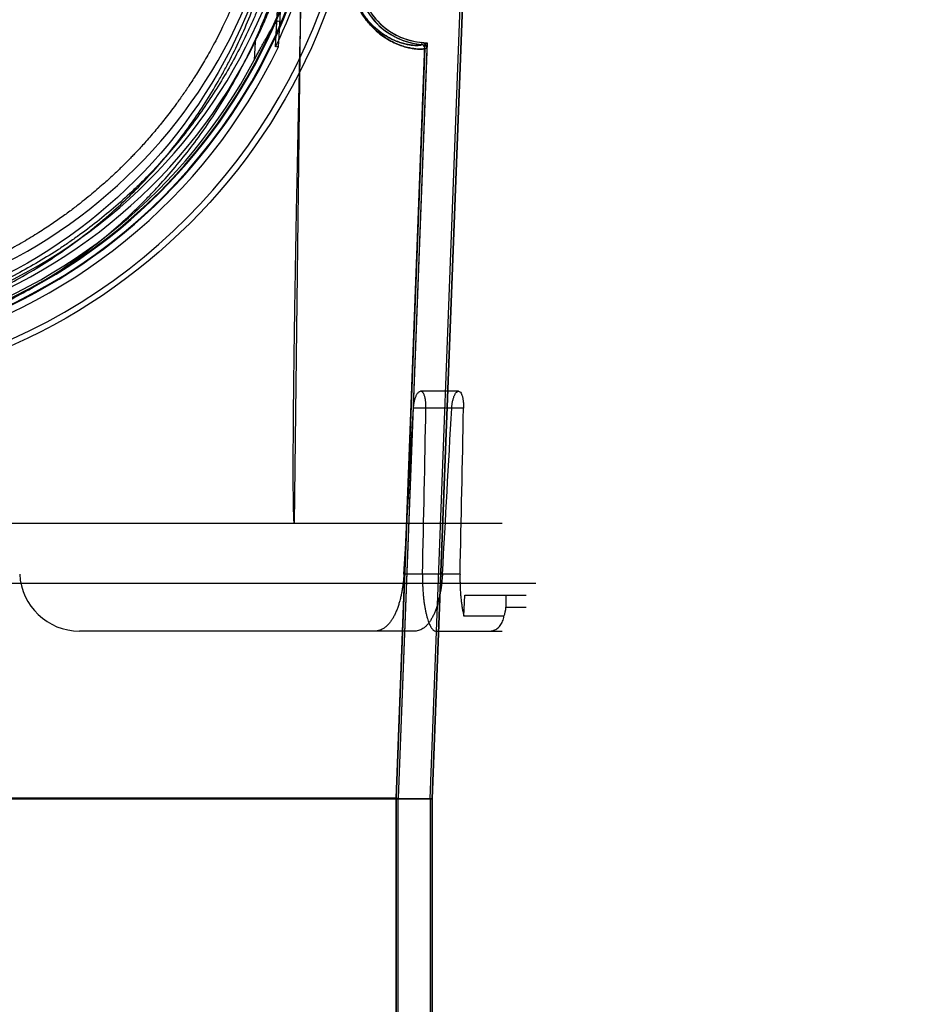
# Model space of a CAD drawing. Header units: millimetres. Extents: x 0 to 297, y 0 to 210.
# Tile 417 of 455: x 242.812 to 243.414, y 159.338 to 159.995. Entities that reach past the tile are written whole.
import ezdxf

# ---------------------------------------------------------------- set-up
doc = ezdxf.new("R2010")
doc.units = ezdxf.units.MM
doc.header["$LTSCALE"] = 16.335
doc.layers.get('0').update_dxf_attribs({"linetype": 'CONTINUOUS'})
for name, color, linetype in [('AXES_REF', 7, 'CONTINUOUS'), ('INTFCLR_1', 7, 'CONTINUOUS'), ('INTFCLR_144815', 7, 'CONTINUOUS'), ('INTFCLR_72935', 7, 'CONTINUOUS')]:
    doc.layers.add(name, color=color, linetype=linetype)

msp = doc.modelspace()

# ---------------------------------------------------------------- linework, layer by layer
at = {"color": 7, "linetype": 'Continuous'}
for radius in [7.75666, 7.756, 7.70633]:
    msp.add_circle((241.43024, 154.5393), radius, dxfattribs=at)
msp.add_arc((241.43024, 154.5393), 7.68, 278.277129, 261.722871, dxfattribs=at)
at = {"layer": 'AXES_REF', "color": 9, "linetype": 'Continuous'}
msp.add_arc((241.43024, 154.5393), 7.07561, 94.411812, 85.588188, dxfattribs=at)
at = {"layer": 'INTFCLR_1', "color": 6, "linetype": 'Continuous'}
for p, q in [((243.0863, 159.47531), (243.12782, 160.5621)), ((243.08771, 159.47529), (243.12923, 160.56203)), ((243.08283, 159.97614), (243.06371, 159.47575)), ((243.08423, 159.97608), (243.06512, 159.47572)), ((243.08283, 159.97614), (243.08283, 159.97623)), ((243.08771, 159.47529), (242.20522, 159.47529)), ((243.06371, 159.47575), (242.22922, 159.47575)), ((243.06371, 159.47575), (243.06371, 159.02121)), ((243.06371, 159.47573), (243.06512, 159.47573)), ((243.06512, 159.02121), (243.06512, 159.47573)), ((243.0863, 159.4753), (243.0863, 157.33929)), ((243.08771, 159.4753), (243.0863, 159.4753)), ((243.08771, 159.47529), (243.08771, 157.33929))]:
    msp.add_line(p, q, dxfattribs=at)
at = {"layer": 'INTFCLR_1', "color": 9, "linetype": 'Continuous'}
for p, q in [((243.08076, 159.98003), (243.08064, 159.97862)), ((243.08283, 159.97614), (243.08423, 159.97608))]:
    msp.add_line(p, q, dxfattribs=at)
msp.add_circle((242.64647, 160.1313), 0.344, dxfattribs=at)
at = {"layer": 'INTFCLR_1', "color": 6, "linetype": 'Continuous'}
for centre, radius, start, end in [((243.08477, 160.02603), 0.04758, 177.81203, 265.01982), ((243.08477, 160.02603), 0.04617, 177.81203, 265.01988), ((243.08043, 159.97623), 0.0024, 0, 85.01552), ((243.08043, 159.97623), 0.00381, 357.80946, 85.01552)]:
    msp.add_arc(centre, radius, start, end, dxfattribs=at)
at = {"layer": 'INTFCLR_1', "color": 9, "linetype": 'Continuous'}
for points, knots in [([(242.49729, 159.81409), (242.50767, 159.80903), (242.52906, 159.79991), (242.55693, 159.79126), (242.57554, 159.78703), (242.58429, 159.78534), (242.59016, 159.78429), (242.6063, 159.78172), (242.633, 159.77924), (242.65983, 159.77959), (242.67619, 159.78088), (242.68216, 159.78148), (242.69106, 159.78248), (242.71007, 159.78525), (242.73875, 159.79176), (242.76234, 159.79974), (242.77584, 159.80519), (242.78119, 159.80743), (242.79038, 159.81149), (242.80822, 159.82017), (242.83253, 159.83433), (242.85298, 159.84906), (242.86483, 159.85875), (242.86908, 159.86234), (242.87535, 159.86778), (242.88847, 159.87987), (242.90726, 159.89982), (242.9275, 159.9258), (242.9401, 159.94552), (242.94693, 159.95758), (242.94964, 159.96249), (242.95425, 159.97121), (242.96289, 159.9891), (242.97135, 160.01039), (242.97833, 160.03249), (242.98436, 160.05549), (242.98978, 160.08514), (242.99184, 160.1108), (242.99218, 160.12601), (242.99224, 160.13213), (242.99214, 160.14277), (242.99114, 160.16374), (242.98858, 160.18449), (242.98558, 160.20051), (242.9844, 160.20627), (242.98253, 160.21477), (242.97939, 160.22729), (242.97445, 160.2436), (242.96698, 160.2646), (242.95921, 160.28238), (242.95173, 160.2971), (242.94656, 160.30672), (242.93701, 160.32308), (242.92187, 160.34537), (242.90131, 160.37033), (242.88419, 160.3876), (242.87307, 160.39757), (242.86892, 160.40116), (242.86261, 160.40649), (242.84854, 160.41767), (242.82551, 160.43342), (242.80588, 160.4442), (242.79575, 160.44914)], [0, 0, 0, 0, 0.031606, 0.063541, 0.079757, 0.083844, 0.087932, 0.096091, 0.128599, 0.161199, 0.16941, 0.173526, 0.177634, 0.193938, 0.226105, 0.258014, 0.262001, 0.265973, 0.273871, 0.289503, 0.320291, 0.350775, 0.358393, 0.362204, 0.366006, 0.381117, 0.411045, 0.440926, 0.47118, 0.475013, 0.478858, 0.486558, 0.501998, 0.53324, 0.549182, 0.565432, 0.598332, 0.631573, 0.635773, 0.63998, 0.648349, 0.664897, 0.697432, 0.705494, 0.709518, 0.713525, 0.729332, 0.744851, 0.760155, 0.790361, 0.797875, 0.805379, 0.820265, 0.849707, 0.879054, 0.908684, 0.916183, 0.91995, 0.923718, 0.938799, 0.96913, 1, 1, 1, 1]), ([(243.03336, 160.02798), (243.03331, 160.02674), (243.03331, 160.0243), (243.03356, 160.02069), (243.03404, 160.01723), (243.03472, 160.01395), (243.03544, 160.01135), (243.03608, 160.00938), (243.03704, 160.00669), (243.03865, 160.00301), (243.04077, 159.99927), (243.04252, 159.99663), (243.04423, 159.9943), (243.04599, 159.99217), (243.04779, 159.99025), (243.05026, 159.9878), (243.05391, 159.98474), (243.05879, 159.98159), (243.06266, 159.97965), (243.06554, 159.97847), (243.06807, 159.97756), (243.07048, 159.97687), (243.07273, 159.97636), (243.07466, 159.976), (243.07677, 159.97573), (243.07928, 159.97556), (243.08125, 159.97562), (243.08243, 159.97582), (243.08282, 159.97603), (243.08283, 159.97614)], [0, 0, 0, 0, 0.046063, 0.090791, 0.134248, 0.175853, 0.215275, 0.234292, 0.252847, 0.321527, 0.383318, 0.412111, 0.43948, 0.490557, 0.51452, 0.537444, 0.619978, 0.690937, 0.752719, 0.780573, 0.806473, 0.85283, 0.873454, 0.892444, 0.925513, 0.952246, 0.986908, 0.995898, 1, 1, 1, 1]), ([(243.03361, 160.02603), (243.03361, 160.02549), (243.03364, 160.02381), (243.03383, 160.02102), (243.03429, 160.01771), (243.03494, 160.01458), (243.03562, 160.0121), (243.03622, 160.01021), (243.03714, 160.00764), (243.03867, 160.00413), (243.04068, 160.00056), (243.04235, 159.99804), (243.04397, 159.99582), (243.04565, 159.99379), (243.04736, 159.99196), (243.04971, 159.98962), (243.05318, 159.98671), (243.05782, 159.98371), (243.06149, 159.98187), (243.06423, 159.98075), (243.06663, 159.97989), (243.06892, 159.97923), (243.07106, 159.97876), (243.07288, 159.97842), (243.07489, 159.97817), (243.07728, 159.97802), (243.07914, 159.9781), (243.08027, 159.9783), (243.08063, 159.97851), (243.08064, 159.97862)], [0, 0, 0, 0, 0.021342, 0.067377, 0.112099, 0.154909, 0.195464, 0.215026, 0.234108, 0.304721, 0.368217, 0.397793, 0.425898, 0.478327, 0.502914, 0.52643, 0.611046, 0.683735, 0.746979, 0.77548, 0.801974, 0.849381, 0.870466, 0.889878, 0.923677, 0.950998, 0.986461, 0.995691, 1, 1, 1, 1])]:
    msp.add_open_spline(points, degree=3, knots=knots, dxfattribs=at)
at = {"layer": 'INTFCLR_144815', "color": 9, "linetype": 'Continuous'}
for p, q in [((242.99586, 159.6593), (243.00142, 160.10952)), ((242.98612, 159.99169), (242.98788, 160.02603)), ((242.96953, 159.98046), (242.9689, 159.96814)), ((243.10538, 159.7473), (243.07993, 159.7473)), ((243.10866, 159.73593), (243.07522, 159.73593)), ((243.10631, 159.62521), (243.06886, 159.62521)), ((243.13686, 159.6033), (243.15047, 159.6033)), ((243.07619, 159.5873), (243.0494, 159.5873)), ((243.08994, 159.5873), (243.13447, 159.5873))]:
    msp.add_line(p, q, dxfattribs=at)
at = {"layer": 'INTFCLR_144815', "color": 6, "linetype": 'Continuous'}
for p, q in [((242.98322, 159.97713), (242.9857, 160.02565)), ((242.98508, 159.97712), (242.98613, 159.99171)), ((242.98508, 159.97712), (242.98384, 159.97713)), ((242.15859, 159.6593), (243.13434, 159.6593)), ((242.13598, 159.6193), (243.15696, 159.6193)), ((243.10894, 159.59715), (243.10945, 159.6113)), ((243.10945, 159.6113), (243.15047, 159.6113)), ((243.13686, 159.6113), (243.13686, 159.6033)), ((243.13559, 159.59715), (243.10894, 159.59715)), ((243.0494, 159.5873), (242.85242, 159.5873))]:
    msp.add_line(p, q, dxfattribs=at)
at = {"layer": 'INTFCLR_144815', "color": 9, "linetype": 'Continuous'}
msp.add_circle((242.64647, 160.1393), 0.39562, dxfattribs=at)
for centre, radius, start, end in [((242.64647, 160.13923), 0.39162, 179.98979, 0.01021), ((242.64647, 160.13948), 0.37099, 180.02823, 359.97177), ((242.64647, 160.13926), 0.37044, 179.99334, 0.00666), ((242.64647, 160.13941), 0.36699, 180.01764, 359.98236), ((242.64647, 160.13919), 0.36644, 179.98235, 0.01765)]:
    msp.add_arc(centre, radius, start, end, dxfattribs=at)
at = {"layer": 'INTFCLR_144815', "color": 6, "linetype": 'Continuous'}
for centre, radius, start, end in [((242.64647, 160.1393), 0.356, 180.05101, 359.94899), ((242.64647, 160.1393), 0.344, 180, 360), ((242.64647, 160.1393), 0.37377, 334.28664, 348.71221), ((242.64647, 160.1393), 0.36, 287.00631, 333.81868), ((242.64647, 160.1393), 0.37544, 283.75857, 334.40832), ((242.64647, 160.1393), 0.36505, 286.76425, 332.03934), ((242.85242, 159.6273), 0.04, 183, 270), ((243.12123, 159.60331), 0.01563, 336.8007, 359.97419)]:
    msp.add_arc(centre, radius, start, end, dxfattribs=at)
for centre, major_axis, start_param, end_param in [((242.64647, 175.7006), (0, 19.37135), -2.549643, -2.539476), ((242.64647, 165.54243), (0, 12.60267), -2.059545, -2.04962), ((242.64647, 176.24975), (0, 20.19549), -2.537787, -2.528198), ((242.64647, 166.09157), (0, 13.42681), -2.073277, -2.063892)]:
    msp.add_ellipse(centre, major_axis=major_axis, ratio=0.039078, start_param=start_param, end_param=end_param, dxfattribs=at)
for points, knots in [([(242.98232, 160.1393), (242.98232, 160.13439), (242.9821, 160.12456), (242.98113, 160.10982), (242.97951, 160.09507), (242.97724, 160.08026), (242.97426, 160.06536), (242.97056, 160.05033), (242.96607, 160.03517), (242.96076, 160.01989), (242.95472, 160.00489), (242.94831, 159.99094), (242.94201, 159.97865), (242.93612, 159.96817), (242.93067, 159.95918), (242.92565, 159.95142), (242.92104, 159.94468), (242.91684, 159.93881), (242.91301, 159.9337), (242.90954, 159.92923), (242.90638, 159.92528), (242.90328, 159.92152), (242.90009, 159.91777), (242.89686, 159.91408), (242.89382, 159.9107), (242.8911, 159.90776), (242.88867, 159.9052), (242.88651, 159.90295), (242.88448, 159.90088), (242.88242, 159.89882), (242.88015, 159.89659), (242.87762, 159.89414), (242.87477, 159.89145), (242.87156, 159.8885), (242.86795, 159.88526), (242.86388, 159.88172), (242.85928, 159.87785), (242.85407, 159.87364), (242.84817, 159.86907), (242.84145, 159.86411), (242.83374, 159.85873), (242.82485, 159.85292), (242.81459, 159.84668), (242.80263, 159.84003), (242.78888, 159.83313), (242.77378, 159.82646), (242.75802, 159.82044), (242.74215, 159.81527), (242.72624, 159.81094), (242.7103, 159.80744), (242.69432, 159.80473), (242.67834, 159.80281), (242.66239, 159.80167), (242.65176, 159.80142), (242.64647, 159.80142)], [0, 0, 0, 0, 0.027843, 0.055729, 0.0837, 0.111979, 0.140633, 0.169847, 0.199686, 0.230233, 0.261559, 0.291326, 0.317258, 0.339821, 0.35948, 0.37686, 0.392208, 0.405789, 0.417775, 0.428414, 0.437851, 0.446463, 0.456046, 0.465752, 0.474299, 0.481796, 0.488459, 0.494325, 0.499472, 0.504892, 0.510881, 0.517494, 0.524864, 0.533084, 0.542211, 0.552379, 0.563667, 0.576283, 0.590323, 0.605983, 0.623666, 0.643617, 0.666177, 0.691756, 0.721164, 0.753357, 0.785315, 0.816822, 0.847918, 0.878785, 0.909337, 0.939773, 0.969957, 1, 1, 1, 1]), ([(242.96953, 159.98046), (242.97009, 159.98159), (242.97113, 159.98374), (242.97257, 159.98681), (242.97384, 159.98956), (242.97497, 159.99207), (242.97607, 159.99455), (242.97714, 159.99704), (242.97817, 159.99949), (242.97909, 160.0017), (242.97988, 160.00366), (242.98061, 160.00549), (242.98134, 160.00734), (242.98212, 160.00936), (242.98296, 160.01159), (242.98381, 160.01389), (242.9846, 160.0161), (242.98529, 160.01806), (242.98588, 160.01977), (242.98636, 160.02121), (242.98683, 160.02251), (242.9871, 160.02386), (242.98872, 160.02617), (242.98788, 160.02603)], [0, 0, 0, 0, 0.076859, 0.145573, 0.20684, 0.261666, 0.31377, 0.372099, 0.427255, 0.475615, 0.518212, 0.556115, 0.595843, 0.639658, 0.688159, 0.741064, 0.789539, 0.831449, 0.867797, 0.899199, 0.925837, 0.947979, 1, 1, 1, 1]), ([(243.00039, 160.02156), (243.00013, 160.011), (242.99964, 159.99082), (242.99897, 159.96188), (242.99839, 159.93551), (242.99788, 159.91145), (242.99743, 159.88947), (242.99704, 159.86937), (242.99669, 159.85099), (242.9964, 159.83415), (242.99613, 159.81873), (242.99591, 159.8046), (242.99571, 159.79163), (242.99554, 159.77973), (242.99539, 159.7688), (242.99527, 159.75876), (242.99516, 159.74953), (242.99507, 159.74105), (242.995, 159.73325), (242.99494, 159.72607), (242.99489, 159.71947), (242.99486, 159.71339), (242.99483, 159.70779), (242.99481, 159.70264), (242.99481, 159.6979), (242.9948, 159.69354), (242.99481, 159.68952), (242.99482, 159.68582), (242.99484, 159.68242), (242.99486, 159.67929), (242.99489, 159.67642), (242.99493, 159.67377), (242.99497, 159.67135), (242.99501, 159.66913), (242.99506, 159.66709), (242.99511, 159.66523), (242.99518, 159.66353), (242.99525, 159.66199), (242.99533, 159.6606), (242.99539, 159.65972), (242.99543, 159.6593)], [0, 0, 0, 0, 0.087498, 0.167107, 0.239667, 0.305894, 0.366396, 0.421709, 0.472313, 0.518644, 0.561091, 0.600003, 0.635705, 0.668468, 0.698555, 0.7262, 0.75161, 0.774965, 0.796442, 0.816204, 0.83439, 0.851126, 0.866531, 0.880711, 0.893764, 0.905782, 0.916846, 0.92703, 0.936401, 0.94502, 0.952942, 0.96022, 0.966898, 0.973022, 0.978629, 0.983757, 0.988433, 0.992684, 0.996533, 1, 1, 1, 1]), ([(242.9689, 159.96814), (242.96941, 159.9691), (242.97041, 159.97098), (242.97189, 159.97374), (242.97332, 159.97637), (242.97466, 159.97882), (242.9759, 159.98106), (242.97704, 159.98308), (242.97807, 159.98488), (242.97899, 159.98644), (242.97981, 159.9878), (242.98054, 159.98897), (242.98133, 159.99021), (242.98216, 159.99143), (242.98308, 159.9927), (242.98394, 159.9936), (242.98482, 159.99467), (242.98664, 159.99388), (242.98618, 159.99245), (242.98612, 159.99169)], [0, 0, 0, 0, 0.09453, 0.186513, 0.274046, 0.355689, 0.430536, 0.498105, 0.558231, 0.611061, 0.657076, 0.696921, 0.731245, 0.785849, 0.825922, 0.866926, 0.899029, 0.933244, 1, 1, 1, 1]), ([(243.07522, 159.73593), (243.07524, 159.73633), (243.07531, 159.73714), (243.07544, 159.73833), (243.07562, 159.7395), (243.07585, 159.74063), (243.07611, 159.7417), (243.07641, 159.74272), (243.07675, 159.74367), (243.07711, 159.74452), (243.0775, 159.74527), (243.07799, 159.74604), (243.07868, 159.74686), (243.07948, 159.7473), (243.07993, 159.7473)], [0, 0, 0, 0, 0.094333, 0.186969, 0.278449, 0.367421, 0.453162, 0.535157, 0.612862, 0.685186, 0.750546, 0.809328, 0.894703, 1, 1, 1, 1]), ([(243.08357, 159.73593), (243.08358, 159.73635), (243.08358, 159.73719), (243.08355, 159.73843), (243.08347, 159.73963), (243.08335, 159.74079), (243.08318, 159.7419), (243.08298, 159.74293), (243.08274, 159.74387), (243.08246, 159.74473), (243.08215, 159.74548), (243.08171, 159.74627), (243.0811, 159.74702), (243.0804, 159.7473), (243.08009, 159.7473)], [0, 0, 0, 0, 0.100465, 0.199367, 0.295807, 0.38867, 0.477251, 0.560814, 0.63857, 0.710087, 0.774495, 0.831939, 0.925614, 1, 1, 1, 1]), ([(243.10077, 159.73593), (243.10079, 159.73634), (243.10085, 159.73715), (243.10099, 159.73836), (243.10116, 159.73953), (243.10138, 159.74067), (243.10163, 159.74175), (243.10192, 159.74277), (243.10224, 159.74371), (243.10259, 159.74457), (243.10296, 159.74531), (243.10342, 159.74606), (243.10405, 159.74686), (243.1048, 159.7473), (243.10524, 159.7473)], [0, 0, 0, 0, 0.0962, 0.190631, 0.283722, 0.374118, 0.461022, 0.54387, 0.622044, 0.694481, 0.759635, 0.816851, 0.898173, 1, 1, 1, 1]), ([(243.10538, 159.7473), (243.10568, 159.7473), (243.10635, 159.74702), (243.10708, 159.74605), (243.10756, 159.74496), (243.10789, 159.74387), (243.10811, 159.74292), (243.1083, 159.74189), (243.10845, 159.74079), (243.10857, 159.73963), (243.10864, 159.73842), (243.10867, 159.73718), (243.10867, 159.73635), (243.10866, 159.73593)], [0, 0, 0, 0, 0.071007, 0.162974, 0.284549, 0.356475, 0.434855, 0.519186, 0.608646, 0.702407, 0.799593, 0.899076, 1, 1, 1, 1]), ([(243.06886, 159.62521), (243.0688, 159.62419), (243.06865, 159.62216), (243.06833, 159.61913), (243.06793, 159.61615), (243.06743, 159.61323), (243.06684, 159.61038), (243.06617, 159.60762), (243.0654, 159.60497), (243.06454, 159.60245), (243.06359, 159.60006), (243.06254, 159.59782), (243.06141, 159.59576), (243.06019, 159.59388), (243.05888, 159.59221), (243.05749, 159.59075), (243.05601, 159.58952), (243.05445, 159.58854), (243.05282, 159.58783), (243.05113, 159.58739), (243.04998, 159.5873), (243.0494, 159.5873)], [0, 0, 0, 0, 0.06661, 0.132711, 0.19824, 0.262977, 0.326101, 0.387982, 0.44796, 0.505979, 0.562102, 0.615508, 0.666833, 0.71539, 0.761566, 0.805358, 0.846867, 0.886652, 0.924856, 0.962476, 1, 1, 1, 1]), ([(243.09456, 159.62521), (243.0945, 159.62417), (243.09435, 159.6221), (243.09404, 159.61903), (243.09365, 159.61601), (243.09316, 159.61306), (243.0926, 159.6102), (243.09194, 159.60743), (243.0912, 159.60477), (243.09038, 159.60226), (243.08949, 159.59991), (243.0885, 159.5977), (243.08743, 159.59565), (243.08628, 159.59379), (243.08505, 159.59214), (243.08374, 159.59069), (243.08235, 159.58948), (243.08088, 159.58851), (243.07936, 159.58781), (243.07779, 159.58739), (243.07673, 159.5873), (243.07619, 159.5873)], [0, 0, 0, 0, 0.068908, 0.137058, 0.204518, 0.27085, 0.334779, 0.397616, 0.459127, 0.517438, 0.572505, 0.625918, 0.677609, 0.725149, 0.770874, 0.813793, 0.854336, 0.8929, 0.929663, 0.964746, 1, 1, 1, 1]), ([(243.0813, 159.62521), (243.08128, 159.62417), (243.08126, 159.62212), (243.0813, 159.61907), (243.08141, 159.61607), (243.0816, 159.61314), (243.08184, 159.6103), (243.08215, 159.60756), (243.08252, 159.60492), (243.08295, 159.6024), (243.08343, 159.60002), (243.08395, 159.5978), (243.08451, 159.59577), (243.0851, 159.59393), (243.08571, 159.59235), (243.08628, 159.59105), (243.08682, 159.59004), (243.08734, 159.5892), (243.08789, 159.58847), (243.08866, 159.58769), (243.08944, 159.5873), (243.08994, 159.5873)], [0, 0, 0, 0, 0.077195, 0.153047, 0.227861, 0.301089, 0.371822, 0.440763, 0.507237, 0.570862, 0.631449, 0.688253, 0.740695, 0.789181, 0.832214, 0.867131, 0.894636, 0.917692, 0.940562, 0.962679, 1, 1, 1, 1]), ([(243.10631, 159.62521), (243.10628, 159.62415), (243.10626, 159.62205), (243.1063, 159.61893), (243.10641, 159.61585), (243.10659, 159.61284), (243.10683, 159.60991), (243.10714, 159.60709), (243.1075, 159.60439), (243.10792, 159.60183), (243.1084, 159.59943), (243.10875, 159.59789), (243.10894, 159.59715)], [0, 0, 0, 0, 0.111971, 0.222747, 0.331945, 0.438969, 0.542937, 0.643664, 0.740168, 0.832078, 0.91891, 1, 1, 1, 1]), ([(243.12609, 159.5873), (243.12649, 159.5873), (243.12726, 159.58736), (243.12842, 159.58761), (243.1296, 159.58805), (243.13083, 159.58875), (243.13203, 159.58972), (243.13311, 159.59093), (243.13402, 159.59232), (243.13474, 159.59384), (243.13527, 159.59546), (243.13551, 159.59658), (243.13559, 159.59715)], [0, 0, 0, 0, 0.081313, 0.15473, 0.237219, 0.333868, 0.438394, 0.546741, 0.658619, 0.770417, 0.88402, 1, 1, 1, 1])]:
    msp.add_open_spline(points, degree=3, knots=knots, dxfattribs=at)
at = {"layer": 'INTFCLR_144815', "color": 9, "linetype": 'Continuous'}
for points, knots in [([(242.66616, 159.76986), (242.67665, 159.77046), (242.69861, 159.77273), (242.72591, 159.77822), (242.74396, 159.78329), (242.75223, 159.78588), (242.75771, 159.78769), (242.77256, 159.79287), (242.79616, 159.80277), (242.82112, 159.81621), (242.83778, 159.82678), (242.84707, 159.83315), (242.86071, 159.84299), (242.87592, 159.85538), (242.89019, 159.86876), (242.89808, 159.87669), (242.90962, 159.88883), (242.92587, 159.90803), (242.9452, 159.93557), (242.95926, 159.96005), (242.96735, 159.97666), (242.97091, 159.98453), (242.97323, 159.98982), (242.97939, 160.00455), (242.98814, 160.02939), (242.9946, 160.05503), (242.99766, 160.07103), (242.99868, 160.07695), (243.00012, 160.08586), (243.0025, 160.10401), (243.00359, 160.1208), (243.00384, 160.13158)], [0, 0, 0, 0, 0.057996, 0.121608, 0.153441, 0.161416, 0.169398, 0.185308, 0.24818, 0.310397, 0.341479, 0.357042, 0.372565, 0.434281, 0.465088, 0.480517, 0.495973, 0.557543, 0.619112, 0.681404, 0.713073, 0.721053, 0.729034, 0.745001, 0.809116, 0.874184, 0.890692, 0.89899, 0.907315, 0.940505, 1, 1, 1, 1]), ([(242.99866, 160.13148), (242.99843, 160.12113), (242.99736, 160.10504), (242.99503, 160.08765), (242.99362, 160.07912), (242.99261, 160.07346), (242.98961, 160.05815), (242.98326, 160.03361), (242.97465, 160.00985), (242.9686, 159.99578), (242.96631, 159.99071), (242.96281, 159.98318), (242.95484, 159.96727), (242.94099, 159.94384), (242.92195, 159.91748), (242.90595, 159.89913), (242.89459, 159.88752), (242.88682, 159.87994), (242.87273, 159.86711), (242.85775, 159.85526), (242.84432, 159.84586), (242.83515, 159.83976), (242.81871, 159.82963), (242.79409, 159.81676), (242.77083, 159.80729), (242.7562, 159.80234), (242.75079, 159.80062), (242.74264, 159.79813), (242.72483, 159.79328), (242.7003, 159.78849), (242.68114, 159.78636), (242.67326, 159.78576)], [0, 0, 0, 0, 0.059644, 0.092824, 0.101149, 0.109448, 0.12596, 0.191091, 0.255366, 0.271391, 0.279405, 0.287419, 0.319247, 0.38196, 0.444104, 0.506417, 0.522088, 0.537741, 0.569032, 0.631852, 0.64768, 0.66356, 0.695308, 0.75898, 0.823473, 0.839814, 0.848016, 0.856212, 0.888944, 0.95442, 1, 1, 1, 1])]:
    msp.add_open_spline(points, degree=3, knots=knots, dxfattribs=at)
at = {"layer": 'INTFCLR_72935', "color": 6, "linetype": 'Continuous'}
for p, q in [((243.0863, 159.4753), (243.12782, 160.56211)), ((243.12923, 160.56203), (243.08771, 159.47529)), ((243.06371, 159.47575), (243.08291, 159.97848)), ((243.08438, 159.97985), (243.06512, 159.47573)), ((242.20522, 159.47529), (243.08771, 159.47529)), ((242.22922, 159.47575), (243.06371, 159.47575)), ((243.06371, 159.01887), (243.06371, 159.47575)), ((243.06371, 159.47573), (243.06512, 159.47573)), ((243.06512, 159.01744), (243.06512, 159.47572)), ((243.0863, 159.47531), (243.0863, 157.33929)), ((243.08771, 159.4753), (243.0863, 159.4753)), ((243.08771, 157.33929), (243.08771, 159.47529))]:
    msp.add_line(p, q, dxfattribs=at)
for centre, radius, start, end in [((243.08477, 160.02603), 0.04758, 177.81203, 267.76989), ((243.08477, 160.02603), 0.04617, 177.81203, 269.51924), ((242.9935, 160.07508), 0.13163, 312.78768, 313.66234)]:
    msp.add_arc(centre, radius, start, end, dxfattribs=at)
at = {"layer": 'INTFCLR_72935', "color": 9, "linetype": 'Continuous'}
for points, knots in [([(243.08283, 159.97614), (243.08282, 159.97603), (243.08243, 159.97581), (243.08124, 159.97562), (243.07926, 159.97556), (243.07674, 159.97573), (243.0741, 159.97608), (243.07098, 159.97672), (243.06809, 159.97756), (243.06556, 159.97846), (243.06269, 159.97964), (243.05882, 159.98158), (243.05395, 159.98472), (243.04979, 159.98819), (243.04641, 159.99167), (243.04376, 159.99485), (243.04165, 159.99787), (243.04002, 160.00059), (243.03835, 160.0037), (243.03685, 160.00711), (243.03576, 160.01032), (243.03517, 160.01231), (243.03462, 160.01443), (243.03416, 160.01663), (243.03381, 160.0189), (243.03337, 160.02249), (243.03327, 160.02554), (243.03336, 160.02798)], [0, 0, 0, 0, 0.004155, 0.013258, 0.048124, 0.074832, 0.107709, 0.147029, 0.19327, 0.219188, 0.246972, 0.308569, 0.37948, 0.462232, 0.509064, 0.559896, 0.615697, 0.64592, 0.677862, 0.746649, 0.784116, 0.803778, 0.823899, 0.865545, 0.887177, 0.909299, 1, 1, 1, 1]), ([(243.08064, 159.97862), (243.08063, 159.97851), (243.08027, 159.9783), (243.07913, 159.97809), (243.07725, 159.97802), (243.07486, 159.97817), (243.07235, 159.97849), (243.06939, 159.9791), (243.06665, 159.97988), (243.06425, 159.98074), (243.06152, 159.98186), (243.05785, 159.9837), (243.05321, 159.98669), (243.04926, 159.98999), (243.04605, 159.99331), (243.04353, 159.99635), (243.04153, 159.99923), (243.03997, 160.00183), (243.03839, 160.00479), (243.03696, 160.00805), (243.03592, 160.01111), (243.03536, 160.01302), (243.03484, 160.01504), (243.0344, 160.01714), (243.03407, 160.01931), (243.03365, 160.02274), (243.03355, 160.02565), (243.03364, 160.02798)], [0, 0, 0, 0, 0.004254, 0.013361, 0.048125, 0.074728, 0.107477, 0.146652, 0.192739, 0.218578, 0.246284, 0.307737, 0.37853, 0.461214, 0.50804, 0.558892, 0.614745, 0.645008, 0.677002, 0.745928, 0.783484, 0.803197, 0.823372, 0.865134, 0.88683, 0.909017, 1, 1, 1, 1])]:
    msp.add_open_spline(points, degree=3, knots=knots, dxfattribs=at)
at = {"layer": 'INTFCLR_72935', "color": 6, "linetype": 'Continuous'}
msp.add_open_spline([(243.08283, 159.97614), (243.08284, 159.97659), (243.08255, 159.9778), (243.08136, 159.97856), (243.08064, 159.97862)], degree=3, knots=[0, 0, 0, 0, 0.381657, 1, 1, 1, 1], dxfattribs=at)

doc.saveas('drawing.dxf')
